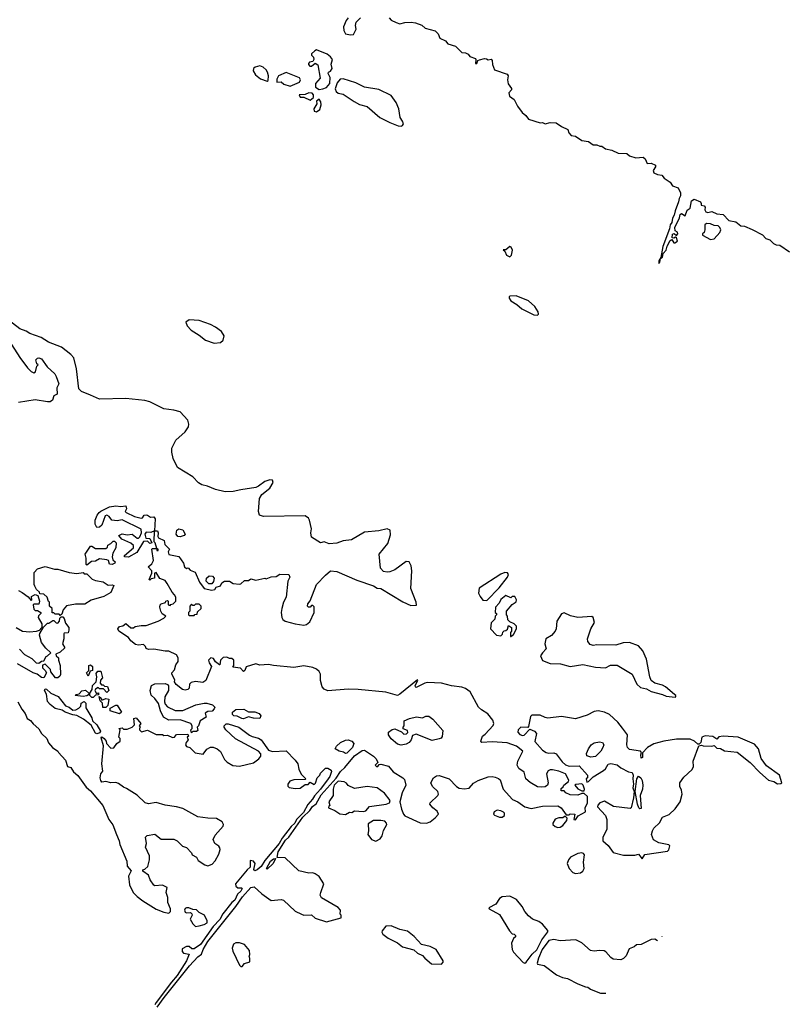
# Model space of a CAD drawing. Extents: x 2029662 to 2246637, y 225654 to 401419.
# Tile 308 of 349: x 2233213 to 2239278, y 250780 to 258581. Entities that reach past the tile are written whole.
import ezdxf

# ---------------------------------------------------------------- set-up
doc = ezdxf.new("R2010")
doc.units = 0

msp = doc.modelspace()

# ---------------------------------------------------------------- linework, layer by layer
at = {"layer": '0CON20XD'}
for points in [[(2235815.6, 258594.4), (2235800, 258575), (2235778.8, 258525), (2235780, 258495), (2235795, 258470), (2235835, 258460.8), (2235857.5, 258462.5), (2235877.5, 258505), (2235872.5, 258535), (2235878.5, 258561.5), (2235913.6, 258595)], [(2236140, 258595), (2236155, 258577.5), (2236195, 258557.5), (2236225, 258547.5), (2236265, 258558.8), (2236315, 258560.8), (2236350, 258555), (2236398.3, 258538.3), (2236425, 258512.5), (2236505, 258492.5), (2236528.3, 258468.3), (2236542.5, 258435), (2236585, 258412.5), (2236605, 258390), (2236665, 258370), (2236715, 258320), (2236745, 258317.5), (2236765, 258307.5), (2236779.3, 258289.3), (2236823, 258273), (2236827.5, 258265), (2236825, 258232.5), (2236835, 258232.5), (2236843.3, 258256.7), (2236855, 258262.5), (2236895, 258272.5), (2236911.7, 258271.7), (2236925, 258262.5), (2236947, 258267), (2236957, 258257), (2236957.5, 258225), (2236975, 258182.5), (2237075, 258150), (2237082.5, 258135), (2237077.5, 258105), (2237083, 258073), (2237110, 258035), (2237110, 258025), (2237088.3, 258001.7), (2237092.5, 257975), (2237129.3, 257949.3), (2237156.7, 257895), (2237194.4, 257844.4), (2237222.7, 257822.7), (2237245, 257792), (2237335, 257763.3), (2237355, 257767.5), (2237375, 257756.7), (2237415, 257766.2), (2237463.3, 257763.3), (2237505, 257733.3), (2237555, 257710), (2237562.5, 257685), (2237582.7, 257662.7), (2237615, 257657.5), (2237665, 257623.3), (2237720, 257615), (2237755, 257590), (2237785, 257590), (2237808.3, 257578.3), (2237825, 257577.5), (2237855, 257557.5), (2237905, 257547.5), (2237955, 257523.3), (2238021.7, 257521.7), (2238045, 257502.5), (2238095, 257487.5), (2238151.7, 257491.7), (2238168.8, 257478.8), (2238182.5, 257442.5), (2238215, 257444.5), (2238248.6, 257428.6), (2238250, 257415), (2238231.2, 257385), (2238237, 257367), (2238265, 257353.3), (2238299.3, 257349.3), (2238317.5, 257325), (2238365, 257292.5), (2238385, 257263.3), (2238428.3, 257248.3), (2238447.9, 257207.9), (2238447.5, 257185), (2238436, 257165), (2238432.7, 257137.3), (2238404.4, 257065.6), (2238398.3, 257031.7), (2238385, 257007.5), (2238379.2, 256975), (2238365.8, 256955), (2238360.8, 256925), (2238306.7, 256785), (2238292.5, 256697.5), (2238275, 256670), (2238275, 256650), (2238285, 256660), (2238290, 256690), (2238305, 256700), (2238311.2, 256728.8), (2238333.3, 256755), (2238342.3, 256787.7), (2238365, 256832.5), (2238378.3, 256838.3), (2238394, 256814), (2238401.7, 256811.7), (2238423.3, 256825), (2238415, 256852.5), (2238407.5, 256857.5), (2238395, 256850), (2238382.5, 256852.5), (2238385, 256882.5), (2238397, 256887), (2238415, 256870), (2238427.5, 256885), (2238425, 256897.5), (2238406.7, 256906.7), (2238402.5, 256935), (2238440, 257010), (2238445, 257036.7), (2238456.1, 257046.1), (2238485, 257027.5), (2238499.6, 257070.5), (2238523.6, 257086.4), (2238536.2, 257145), (2238555, 257158.8), (2238605, 257137.5), (2238612.5, 257125), (2238611.7, 257111.7), (2238636.4, 257106.4), (2238643.3, 257095), (2238640.8, 257075), (2238647.5, 257057.5), (2238664.1, 257054.1), (2238695, 257060), (2238735, 257042.5), (2238785, 257036.2), (2238830, 256990), (2238885, 256978.6), (2238925, 256948.8), (2238955, 256946), (2239015, 256918.8), (2239097.5, 256875), (2239125, 256847.5), (2239156.1, 256836.1), (2239185, 256807.5), (2239205, 256797.5), (2239235, 256793.3)], [(2235585, 258026.7), (2235615, 258032), (2235645, 258043.5), (2235670.9, 258075), (2235671.7, 258121.7), (2235657.5, 258155), (2235660, 258165), (2235675, 258173.3), (2235688, 258195), (2235680.8, 258229.2), (2235690.6, 258265), (2235676.3, 258286.3), (2235648.5, 258308.5), (2235565, 258341.2), (2235550, 258335), (2235525, 258310), (2235525, 258300), (2235540, 258285), (2235543.3, 258265), (2235535, 258250), (2235510, 258245), (2235500, 258235), (2235500, 258225), (2235513, 258213), (2235525, 258212.5), (2235555, 258237.5), (2235575, 258222.5), (2235593, 258117), (2235557.5, 258075), (2235557.5, 258045), (2235585, 258026.7)], [(2235175, 258092.5), (2235181.7, 258098.3), (2235183.3, 258135), (2235175.9, 258165.9), (2235165, 258182.5), (2235142.5, 258205), (2235115, 258216.2), (2235077.5, 258205), (2235066.7, 258193.3), (2235062.5, 258175), (2235080, 258145), (2235121.7, 258111.7), (2235175, 258092.5)], [(2235355, 258053.3), (2235430, 258085), (2235436.7, 258105), (2235429.3, 258119.3), (2235325, 258162.5), (2235263.6, 258136.4), (2235250.7, 258109.3), (2235250, 258085), (2235285, 258087.5), (2235305, 258071.2), (2235355, 258053.3)], [(2236235, 257737.5), (2236245, 257742.5), (2236252.5, 257755), (2236246.1, 257776.1), (2236226.1, 257806.1), (2236216.7, 257875), (2236196.7, 257925), (2236155, 257980), (2236057.3, 258027.3), (2235945, 258046.2), (2235875, 258081.2), (2235775, 258111.2), (2235751.2, 258108.8), (2235728.3, 258081.7), (2235712.9, 258032.9), (2235721.2, 258011.2), (2235735, 258000), (2235775, 257990), (2235861.7, 257931.7), (2235905, 257910), (2235965, 257893.3), (2236066.4, 257806.4), (2236145, 257766.7), (2236210.7, 257740.7), (2236235, 257737.5)], [(2235515, 257942.5), (2235541.2, 257965), (2235542, 257985), (2235529.5, 257999.5), (2235505, 258001.5), (2235475, 257989.2), (2235427.5, 257985), (2235435, 257967.5), (2235465, 257967.5), (2235515, 257942.5)], [(2235565, 257852), (2235590.7, 257869.3), (2235601.1, 257905), (2235599.4, 257929.4), (2235585, 257950), (2235563.8, 257936.2), (2235568, 257915), (2235543.3, 257875), (2235546.2, 257856.2), (2235565, 257852)], [(2238685, 256838), (2238715, 256843.8), (2238760, 256895), (2238766.2, 256915), (2238760, 256935), (2238745, 256946.7), (2238715, 256949.2), (2238685, 256964), (2238652.5, 256965), (2238641.2, 256955), (2238640.8, 256915), (2238634.1, 256895.9), (2238622.5, 256885), (2238623.3, 256873.3), (2238685, 256838)], [(2237095, 256701.2), (2237110, 256715), (2237118, 256755), (2237107.7, 256777.7), (2237095, 256782.5), (2237065, 256757.5), (2237042.5, 256757.5), (2237057.5, 256747.5), (2237068.8, 256715), (2237095, 256701.2)], [(2239235, 256793.3), (2239311.2, 256741.2)], [(2237315, 256240), (2237321.7, 256248.3), (2237320, 256265), (2237295, 256307.5), (2237245, 256353.3), (2237145, 256392.5), (2237095, 256390), (2237090, 256385), (2237090, 256375), (2237105, 256352.5), (2237152.5, 256325), (2237190.8, 256290.8), (2237285, 256243.3), (2237315, 256240)], [(2234215, 253600), (2234211.2, 253615), (2234195, 253630), (2234153.8, 253623.8), (2234131.7, 253631.7), (2234095, 253660), (2234076.4, 253686.4), (2234000, 253735), (2233990, 253755), (2234005, 253772.5), (2234031.7, 253778.3), (2234055, 253797.5), (2234093, 253763), (2234115, 253762.5), (2234128.3, 253771.7), (2234175, 253780), (2234215, 253780), (2234310, 253815), (2234355, 253840), (2234370, 253855), (2234343.3, 253873.3), (2234332.5, 253895), (2234323.8, 253925), (2234326.7, 253945), (2234335, 253953.3), (2234367.5, 253962.5), (2234370, 253975), (2234385, 253980), (2234390, 253975), (2234390, 253945), (2234405, 253940), (2234411.7, 253948.3), (2234428.3, 253951.7), (2234450, 253975), (2234450, 254005), (2234440, 254025), (2234420, 254045), (2234381.2, 254115), (2234365, 254136.7), (2234323.6, 254153.6), (2234295, 254200), (2234280, 254195), (2234280, 254155), (2234255, 254150), (2234245, 254140), (2234240, 254145), (2234260, 254195), (2234260, 254215), (2234230, 254245), (2234259.3, 254270.7), (2234273, 254297), (2234260, 254385), (2234265, 254390), (2234300, 254390), (2234300, 254375), (2234310, 254375), (2234310, 254385), (2234300, 254390), (2234286.7, 254435), (2234277.5, 254445), (2234280, 254530), (2234305, 254530), (2234310, 254515), (2234307.5, 254485), (2234313.3, 254475), (2234357.5, 254455), (2234361.9, 254421.9), (2234400, 254385), (2234388.8, 254365), (2234394.1, 254344.1), (2234475, 254327.5), (2234510, 254275), (2234520, 254245), (2234535, 254232.5), (2234548.3, 254238.3), (2234565, 254220), (2234603, 254203), (2234637.5, 254125), (2234674.3, 254074.3), (2234735, 254061.2), (2234760, 254065), (2234770, 254085), (2234803.6, 254096.4), (2234815, 254120), (2234835, 254132.5), (2234875, 254132.5), (2234905, 254113.3), (2234955, 254107.5), (2234965, 254110), (2234995, 254137.5), (2235025, 254137.5), (2235045, 254150), (2235085, 254140), (2235155, 254156.7), (2235165, 254150), (2235205, 254167.5), (2235245, 254170), (2235275, 254186.7), (2235345, 254186.2), (2235353.3, 254165), (2235337, 254133), (2235323.8, 254005), (2235302, 253965), (2235289.2, 253915), (2235283.8, 253885), (2235288.8, 253845), (2235298.3, 253828.3), (2235315.9, 253815.9), (2235395, 253794), (2235465, 253784), (2235485, 253788.8), (2235510.6, 253809.4), (2235546.2, 253885), (2235545, 253930), (2235535, 253940), (2235525, 253940), (2235515, 253927.5), (2235500, 253925), (2235492, 253935), (2235495, 253952.5), (2235513.6, 253976.4), (2235565.8, 254105), (2235635, 254179.2), (2235675.7, 254214.3), (2235725, 254208.9), (2235885, 254138.8), (2236015, 254095.7), (2236045, 254077.5), (2236075, 254072.9), (2236249.6, 253969.5), (2236310.4, 253940.5), (2236356.7, 253943.3), (2236353.8, 253965), (2236310.5, 254075), (2236320.9, 254215), (2236313.1, 254255), (2236298, 254285), (2236275, 254288.6), (2236185, 254220.8), (2236145, 254205.6), (2236123.4, 254203.4), (2236095, 254210), (2236071.9, 254235), (2236060, 254345), (2236129.4, 254430.6), (2236151.9, 254498.1), (2236148.8, 254535), (2236125, 254547.1), (2236058, 254532), (2235945, 254519.5), (2235840.9, 254459.1), (2235775, 254452.9), (2235725, 254432.5), (2235665, 254426.7), (2235625, 254443.3), (2235595, 254436.7), (2235525, 254480), (2235518.8, 254515), (2235525.9, 254545.9), (2235509.2, 254615), (2235501.2, 254631.2), (2235475, 254648.8), (2235145.4, 254645.4), (2235113.8, 254655), (2235104.5, 254685), (2235113.8, 254786.2), (2235132.3, 254817.7), (2235195, 254869.4), (2235222, 254915), (2235215, 254933.3), (2235195, 254935.7), (2235155, 254921.1), (2235106.1, 254883.9), (2235084.6, 254875.4), (2234965, 254856.9), (2234905, 254842.1), (2234841.2, 254841.2), (2234765, 254858.2), (2234700, 254885), (2234656, 254896), (2234630.9, 254910.9), (2234585, 254959.2), (2234463.8, 255033.8), (2234429.5, 255105), (2234418.6, 255155), (2234419.2, 255185), (2234451.3, 255248.7), (2234525, 255316), (2234549.4, 255355), (2234554.2, 255375), (2234545, 255406.7), (2234485, 255473.8), (2234435, 255487.1), (2234355, 255497.1), (2234243.3, 255553.3), (2234205, 255564.4), (2234055, 255580), (2233845, 255574), (2233775, 255606.2), (2233703.9, 255633.9), (2233682.5, 255655), (2233664, 255815), (2233642.5, 255902.5), (2233619.1, 255929.1), (2233545, 255986), (2233442.5, 256025), (2233382.7, 256062.7), (2233292.5, 256095), (2233264.2, 256114.2), (2233215, 256131.2), (2233122.3, 256202.3)], [(2234755, 256016.7), (2234805, 256023.3), (2234825, 256042.5), (2234833.8, 256075), (2234810.9, 256110.9), (2234765, 256144), (2234725, 256166), (2234635, 256198.8), (2234555, 256202.5), (2234530, 256185), (2234540, 256155), (2234570.7, 256120.7), (2234635, 256082.5), (2234685, 256042.5), (2234755, 256016.7)], [(2233125.6, 256045.6), (2233214.2, 255904.2), (2233275, 255822.5), (2233305, 255792.5), (2233325, 255782.5), (2233338.3, 255791.7), (2233350, 255835), (2233360, 255845), (2233350, 255855), (2233342.5, 255885), (2233355, 255900), (2233365, 255902.5), (2233385, 255892.5), (2233430.4, 255830.5), (2233492.5, 255775), (2233502.5, 255755), (2233522.5, 255695), (2233507.5, 255665), (2233510, 255615), (2233485, 255600), (2233473.6, 255566.4), (2233455.9, 255554.1), (2233435, 255552.5), (2233335, 255570), (2233205, 255547.9)], [(2234075, 254321.1), (2234044.2, 254324.2), (2234044.4, 254335), (2234114, 254395), (2234113.8, 254415), (2234094.2, 254434.2), (2234023.3, 254465), (2234000, 254495), (2234025, 254506.2), (2234065, 254500.6), (2234105, 254503.8), (2234145, 254473.8), (2234155, 254473.3), (2234165, 254482.5), (2234177.5, 254515), (2234176, 254545), (2234025, 254618.6), (2233985, 254610), (2233944.2, 254614.2), (2233923.3, 254645), (2233905, 254655.8), (2233890.8, 254649.2), (2233863.8, 254575), (2233845, 254560), (2233825, 254557.5), (2233810, 254585), (2233810, 254615), (2233827.5, 254655), (2233843.3, 254675), (2233855, 254686.2), (2233925, 254720), (2233975, 254730), (2234015, 254722.5), (2234055, 254730), (2234060, 254705), (2234050, 254685), (2234056.2, 254675), (2234123.3, 254645), (2234175, 254630.8), (2234187.5, 254635), (2234200, 254655), (2234215, 254657.5), (2234226.2, 254656.2), (2234248.3, 254638.3), (2234275, 254642.5), (2234286.2, 254625), (2234280, 254530), (2234253, 254517), (2234215, 254521.2), (2234204, 254505), (2234211.7, 254471.7), (2234245, 254470), (2234260, 254435), (2234245, 254430), (2234225, 254450), (2234195, 254446.7), (2234141.2, 254358.8), (2234075, 254321.1)], [(2234485, 254484), (2234466.4, 254486.4), (2234452.5, 254505), (2234457.5, 254535), (2234475, 254547.5), (2234505, 254540), (2234523.3, 254505), (2234517.5, 254495), (2234485, 254484)], [(2233745, 254260), (2233740, 254265), (2233740, 254315), (2233732.5, 254345), (2233775, 254410), (2233785, 254410), (2233815, 254390), (2233895, 254390), (2233908.3, 254401.7), (2233911.7, 254418.3), (2233935, 254430), (2233955, 254450), (2233965, 254450), (2233977.5, 254435), (2233976.2, 254395), (2233950, 254355), (2233945.7, 254325), (2233951.7, 254301.7), (2233970, 254285), (2233965.9, 254274.1), (2233945, 254263.8), (2233925, 254267.5), (2233916.7, 254295), (2233905, 254302), (2233845, 254308), (2233815, 254290), (2233783, 254287), (2233745, 254260)], [(2233535, 253860), (2233525, 253870), (2233495, 253870), (2233485, 253880), (2233471.7, 253881.7), (2233470, 253915), (2233450, 253935), (2233450, 253965), (2233441.7, 253971.7), (2233430, 254005), (2233405, 254030), (2233371.7, 254031.7), (2233370, 254045), (2233347, 254067), (2233333, 254093), (2233327, 254107), (2233328.3, 254201.7), (2233355, 254230), (2233415, 254247.5), (2233488.3, 254228.3), (2233515, 254227.5), (2233605, 254200), (2233665, 254192.5), (2233715, 254200), (2233725, 254190), (2233745, 254190), (2233788.3, 254148.3), (2233815, 254137.5), (2233875, 254127.5), (2233915, 254100), (2233945, 254103.3), (2233958.8, 254098.8), (2233935, 254042.5), (2233880, 254010), (2233778.3, 253981.7), (2233729.3, 253950.7), (2233655, 253951.2), (2233585, 253937.5), (2233557.5, 253905), (2233548.3, 253871.7), (2233535, 253860)], [(2234711.2, 254111.2), (2234691.1, 254131.1), (2234692.5, 254155), (2234715, 254175.3), (2234741.3, 254171.3), (2234753.1, 254155), (2234749.7, 254130.3), (2234735, 254111.4), (2234711.2, 254111.2)], [(2236915, 253980), (2237011.5, 254078.5), (2237077, 254163.1), (2237084.5, 254185), (2237077.6, 254197.6), (2237055, 254200), (2237025, 254188.5), (2236853.2, 254076.8), (2236848.3, 254038.3), (2236859.6, 254009.5), (2236881.7, 253981.7), (2236915, 253980)], [(2233205, 254057.5), (2233233, 254043), (2233279.3, 254009.3), (2233305, 253980), (2233310, 253985), (2233308.3, 254011.7), (2233325, 254022.5), (2233335, 254027.5), (2233358.3, 254018.3), (2233370, 253975), (2233365, 253950), (2233325, 253950), (2233320, 253945), (2233325, 253910), (2233335, 253900), (2233355, 253900), (2233380, 253885), (2233380, 253875), (2233361.7, 253858.3), (2233360, 253845), (2233390, 253795), (2233390, 253765), (2233368.3, 253741.7), (2233345, 253732.5), (2233295, 253727.5), (2233235, 253732.5), (2233185, 253762.5)], [(2237105, 253692.5), (2237125, 253710), (2237147.5, 253755), (2237150, 253775), (2237130, 253795), (2237095, 253810), (2237080, 253825), (2237077.5, 253855), (2237070, 253865), (2237070, 253895), (2237113.6, 253946.4), (2237145, 253967.5), (2237150, 253985), (2237135, 254010), (2237115, 254010), (2237105, 254000), (2237065, 254017.5), (2237024.1, 253985.9), (2237012.5, 253957.5), (2236982.5, 253925), (2236980, 253885), (2236990, 253875), (2236990, 253865), (2236980, 253855), (2236978.3, 253831.7), (2236948.3, 253801.7), (2236942.5, 253755), (2236990, 253705), (2237025, 253700), (2237038.3, 253711.7), (2237041.7, 253728.3), (2237051.7, 253738.3), (2237065, 253740), (2237078.3, 253751.7), (2237085, 253780), (2237110, 253765), (2237110, 253735), (2237100, 253725), (2237100, 253695), (2237105, 253692.5)], [(2234595, 253860), (2234601.7, 253868.3), (2234618.3, 253871.7), (2234621.7, 253888.3), (2234650, 253915), (2234650, 253935), (2234635, 253950), (2234605, 253950), (2234595, 253940), (2234585, 253940), (2234575, 253950), (2234560, 253935), (2234560, 253895), (2234550, 253885), (2234550, 253865), (2234555, 253860), (2234595, 253860)], [(2238405, 253213.8), (2238410, 253215), (2238410, 253225), (2238401.2, 253235), (2238328, 253295), (2238305, 253308.1), (2238243.3, 253325), (2238216, 253345), (2238204.3, 253375), (2238179.5, 253515), (2238150.4, 253580.4), (2238115, 253620), (2238045, 253645.8), (2237994.2, 253644.2), (2237935, 253624.4), (2237785, 253626.7), (2237755, 253621.4), (2237731.3, 253631.3), (2237713.7, 253653.7), (2237711.9, 253675), (2237738.1, 253755), (2237765.9, 253805.9), (2237756, 253845), (2237745, 253852), (2237635, 253843.3), (2237577.7, 253857.7), (2237525, 253880), (2237505, 253874.4), (2237468.1, 253815), (2237463.8, 253755), (2237456.2, 253735), (2237425, 253702.5), (2237380, 253675), (2237373.9, 253636.1), (2237383.3, 253595), (2237353.8, 253565), (2237339.6, 253539.5), (2237353.4, 253503.4), (2237415, 253479.4), (2237497.1, 253477.1), (2237575, 253457.1), (2237675, 253471.4), (2237775, 253452), (2237855, 253446.7), (2237893.9, 253466.1), (2237945, 253466), (2238063.8, 253395), (2238101.2, 253315), (2238130, 253290), (2238179.2, 253279.2), (2238215, 253258.9), (2238305, 253234.4), (2238335, 253220.6), (2238405, 253213.8)], [(2233212.3, 253592.3), (2233250.6, 253550.6), (2233310.7, 253520.7), (2233345, 253486.2), (2233365, 253482.5), (2233385, 253497.5), (2233405, 253500), (2233423.6, 253536.4), (2233435, 253540), (2233460, 253565), (2233420.7, 253600.7), (2233387.5, 253645), (2233370, 253705), (2233373, 253717), (2233401.7, 253768.3), (2233435, 253800), (2233445, 253800), (2233475, 253820), (2233485, 253820), (2233501.7, 253801.7), (2233515, 253800), (2233530, 253815), (2233531.7, 253838.3), (2233541.7, 253848.3), (2233555, 253850), (2233567, 253837), (2233575, 253800), (2233602.5, 253765), (2233602.5, 253745), (2233598.3, 253721.7), (2233565, 253720), (2233562.5, 253715), (2233562.5, 253675), (2233552.5, 253635), (2233570, 253605), (2233535, 253570), (2233500, 253555), (2233501.7, 253541.7), (2233520, 253525), (2233520, 253505), (2233533.6, 253463.6), (2233536.1, 253393.9), (2233530.4, 253379.5), (2233515, 253366.2), (2233496.1, 253366.1), (2233460, 253415), (2233457, 253433), (2233415, 253473.3), (2233393.6, 253466.4), (2233393.3, 253445), (2233415.7, 253425.7), (2233426.2, 253405), (2233405, 253367.5), (2233385, 253370), (2233351.2, 253395), (2233321.2, 253405), (2233197, 253477)], [(2234301.8, 250758.2), (2234356.9, 250833.1), (2234559.2, 251085), (2234625, 251156.7), (2234653, 251177), (2234666.2, 251215), (2234703.7, 251276.3), (2234925.3, 251554.7), (2234979.1, 251630.9), (2235045, 251706), (2235070.7, 251710.7), (2235132.5, 251655), (2235205, 251603.3), (2235285, 251608.8), (2235302.5, 251605), (2235395, 251518.6), (2235445, 251492.9), (2235465, 251487.1), (2235525, 251488.9), (2235552.8, 251462.8), (2235645, 251434.2), (2235760, 251465), (2235760, 251485), (2235752.5, 251495), (2235753.3, 251525), (2235736.6, 251546.6), (2235605, 251622.5), (2235594.3, 251645), (2235597.5, 251665), (2235622.5, 251735), (2235585, 251791.2), (2235555, 251813.8), (2235535, 251820), (2235505, 251817.5), (2235425, 251838), (2235315, 251940), (2235253, 251943), (2235261.3, 251988.7), (2235320, 252080), (2235345.6, 252105), (2235457.4, 252262.6), (2235511.2, 252315), (2235533, 252347), (2235561.7, 252368.3), (2235600.7, 252439.3), (2235719.1, 252570.9), (2235754.6, 252625.3), (2235788.6, 252655), (2235865, 252748.6), (2235925, 252790), (2235945, 252793.3), (2236016.7, 252745), (2236036.7, 252725), (2236050, 252695), (2236030, 252675), (2236040, 252665), (2236050, 252665), (2236061.7, 252678.3), (2236075, 252682.5), (2236135, 252666.2), (2236172.7, 252622.7), (2236247.5, 252575), (2236260.7, 252560.7), (2236271.2, 252515), (2236244, 252455), (2236223.8, 252385), (2236237.5, 252325), (2236252.5, 252285), (2236263.9, 252273.9), (2236385, 252216.2), (2236435, 252216), (2236465, 252226), (2236504.2, 252255.8), (2236530, 252285), (2236520, 252310), (2236486.7, 252335), (2236462.5, 252365), (2236463.6, 252376.4), (2236526, 252434), (2236530, 252445), (2236526.7, 252465), (2236482.5, 252505), (2236471.2, 252535), (2236490, 252575), (2236515, 252590), (2236535, 252591.2), (2236615, 252566.7), (2236672.5, 252505), (2236695, 252493.3), (2236735, 252486), (2236775, 252493.3), (2236808.3, 252531.7), (2236845, 252552.5), (2236925, 252580.8), (2236955, 252584), (2236978.8, 252578.8), (2237005, 252570), (2237018.3, 252558.3), (2237042.5, 252485), (2237118.3, 252401.7), (2237160, 252385), (2237215, 252343.8), (2237265, 252330), (2237355, 252350), (2237475, 252352.5), (2237502.5, 252335), (2237541.7, 252281.7), (2237565, 252280), (2237575, 252287.5), (2237610, 252285), (2237602.5, 252245), (2237615, 252242.5), (2237637, 252273), (2237696.2, 252305), (2237693.8, 252335), (2237710, 252375), (2237710, 252425), (2237685, 252450), (2237665, 252450), (2237635, 252437.5), (2237575, 252440), (2237540, 252455), (2237525, 252470), (2237501.7, 252471.7), (2237501.7, 252488.3), (2237518.3, 252501.7), (2237523.6, 252516.4), (2237560, 252545), (2237562.5, 252555), (2237537.5, 252605), (2237485, 252626.2), (2237433.6, 252636.4), (2237415, 252636.7), (2237400.4, 252629.5), (2237386.7, 252605), (2237400, 252535), (2237393, 252517), (2237375, 252502.5), (2237345, 252498.8), (2237315, 252503.8), (2237255.9, 252535.9), (2237222.5, 252565), (2237208.3, 252618.3), (2237168.3, 252648.3), (2237153.9, 252673.9), (2237158.8, 252705), (2237200, 252785), (2237147.5, 252825), (2237075, 252851.4), (2236955, 252860), (2236874.2, 252854.2), (2236866.7, 252865), (2236880, 252905), (2236900.4, 252919.5), (2236962.7, 252987.3), (2236968, 253005), (2236960.3, 253030.3), (2236921.7, 253081.7), (2236871.7, 253111.7), (2236847.1, 253135), (2236781.4, 253255), (2236745, 253281.9), (2236715, 253293.1), (2236635, 253302.2), (2236555, 253323.5), (2236445, 253328.1), (2236423.3, 253325), (2236355, 253290), (2236347.5, 253295), (2236346.7, 253305), (2236367.5, 253345), (2236365, 253350), (2236225, 253235.7), (2236205, 253226.9), (2236115, 253253.8), (2235895, 253274.3), (2235815.9, 253275.9), (2235655, 253263.5), (2235625, 253275.6), (2235608.1, 253295), (2235596.9, 253345), (2235596, 253395), (2235585.6, 253415.6), (2235565, 253434.2), (2235535, 253447.1), (2235465, 253461.9), (2235385, 253447.5), (2235225, 253463.3), (2235185, 253473.1), (2235115, 253466.9), (2235085, 253477.1), (2235006.2, 253453.8), (2234996.1, 253423.9), (2234985, 253417.5), (2234961.7, 253441.7), (2234901.7, 253451.7), (2234910, 253465), (2234910, 253505), (2234895, 253520), (2234875, 253520), (2234855, 253530), (2234825, 253527.5), (2234803, 253507), (2234800, 253470), (2234795, 253470), (2234763.6, 253493.6), (2234748.3, 253518.3), (2234726.4, 253523.6), (2234708.8, 253505), (2234714.1, 253484.1), (2234732.5, 253455), (2234687.5, 253345), (2234665, 253330), (2234605, 253337.1), (2234570.9, 253329.1), (2234557.5, 253315), (2234556.2, 253283.8), (2234546.1, 253273.9), (2234525, 253267.5), (2234503, 253273), (2234453.3, 253313.3), (2234440, 253335), (2234441.7, 253351.7), (2234417.5, 253395), (2234417.5, 253405), (2234440, 253430), (2234450.6, 253469.4), (2234468.8, 253495), (2234468, 253525), (2234455, 253547.5), (2234395, 253577.5), (2234365, 253576.7), (2234275, 253593.8), (2234235, 253591.2), (2234215, 253600)], [(2233755, 253380), (2233742.5, 253405), (2233760, 253425), (2233760, 253465), (2233775, 253470), (2233790, 253455), (2233790, 253425), (2233771.7, 253418.3), (2233755, 253380)], [(2233795, 253210), (2233785, 253210), (2233770, 253225), (2233770, 253245), (2233787, 253273), (2233790, 253305), (2233820, 253335), (2233823.3, 253375), (2233818.3, 253401.7), (2233831.7, 253418.3), (2233855, 253420), (2233870, 253365), (2233853, 253347), (2233850, 253325), (2233861.7, 253311.7), (2233875, 253310), (2233885, 253300), (2233908.3, 253298.3), (2233920, 253265), (2233905, 253250), (2233878.3, 253278.3), (2233845, 253280), (2233835, 253290), (2233813.6, 253276.4), (2233807.5, 253265), (2233821.7, 253241.7), (2233838.3, 253248.3), (2233837.5, 253232.5), (2233815, 253230), (2233795, 253210)], [(2234575, 252930), (2234570, 252955), (2234580, 252965), (2234580, 252985), (2234570, 253005), (2234483.6, 253033.6), (2234395, 253030), (2234353.3, 253055), (2234330, 253105), (2234313.6, 253163.6), (2234285, 253202.5), (2234255, 253230), (2234246.2, 253265), (2234256.7, 253305), (2234285, 253318), (2234365, 253322.5), (2234383, 253313), (2234391.7, 253301.7), (2234392.5, 253265), (2234363.6, 253216.4), (2234360, 253175), (2234366.4, 253156.4), (2234385, 253136.7), (2234445, 253106.7), (2234505, 253106.2), (2234608.3, 253151.7), (2234675, 253166.2), (2234696.1, 253166.1), (2234741.7, 253151.7), (2234760, 253135), (2234755, 253120), (2234737, 253103), (2234705, 253100), (2234683.3, 253086.7), (2234690, 253055), (2234642.5, 253025), (2234630, 252985), (2234620, 252975), (2234625, 252950), (2234615, 252940), (2234585, 252940), (2234575, 252930)], [(2233825, 252922.5), (2233815, 252927.5), (2233780, 252990), (2233718.3, 253038.3), (2233665, 253067.5), (2233635, 253072), (2233573.2, 253093.2), (2233549.2, 253109.2), (2233495, 253124), (2233453.8, 253155), (2233435, 253180), (2233427, 253237), (2233410, 253265), (2233415, 253280), (2233426.4, 253276.4), (2233460, 253245), (2233519.3, 253219.3), (2233577.5, 253145), (2233605, 253133.3), (2233635, 253110), (2233657, 253113), (2233683, 253127), (2233697, 253143), (2233700, 253165), (2233725, 253180), (2233737.5, 253165), (2233738.3, 253128.3), (2233785, 253050), (2233790, 253025), (2233823.3, 252995), (2233852.5, 252945), (2233848.3, 252931.7), (2233825, 252922.5)], [(2233715, 253217.5), (2233652.5, 253225), (2233660, 253235), (2233685, 253240), (2233705, 253262.5), (2233735, 253267.5), (2233760, 253245), (2233758.3, 253231.7), (2233745, 253222.5), (2233715, 253217.5)], [(2233197.5, 253175), (2233229.3, 253119.3), (2233257.5, 253085), (2233272.5, 253045), (2233299.3, 253029.3), (2233320.7, 253000.7), (2233365, 252962.5), (2233386.1, 252926.1), (2233427.5, 252885), (2233441.7, 252851.7), (2233473.6, 252813.6), (2233516.4, 252786.4), (2233520, 252775), (2233577.5, 252715), (2233592.5, 252665), (2233617.5, 252655), (2233640.7, 252620.7), (2233675, 252592.5), (2233740.7, 252500.7), (2233775, 252470), (2233872.5, 252355), (2233920, 252245), (2233951.7, 252201.7), (2233980, 252125), (2234001.2, 252075), (2234006.2, 252045), (2234062, 251915), (2234066, 251875), (2234097, 251837), (2234076.2, 251795), (2234084.5, 251725), (2234112.5, 251665), (2234142.9, 251632.9), (2234189.6, 251599.5), (2234295, 251533.3), (2234355, 251510), (2234395, 251502.5), (2234407.5, 251515), (2234407.5, 251535), (2234387, 251587), (2234386.4, 251626.4), (2234372.5, 251665), (2234381.2, 251705), (2234345, 251724), (2234285, 251717.5), (2234275, 251722.5), (2234246.7, 251766.7), (2234235, 251802.5), (2234190, 251835), (2234190, 251845), (2234205, 251850), (2234228.3, 251871.7), (2234242.5, 251925), (2234242.5, 251955), (2234210, 252025), (2234217.5, 252055), (2234210, 252105), (2234223.6, 252116.4), (2234283, 252127), (2234335, 252087.5), (2234435, 252087.5), (2234460, 252075), (2234503, 252033), (2234535, 252022.5), (2234575, 251980), (2234580, 251965), (2234613.3, 251945), (2234628.3, 251918.3), (2234680, 251885)], [(2233895, 253130), (2233871.7, 253131.7), (2233870, 253165), (2233850, 253185), (2233841.7, 253218.3), (2233860, 253205), (2233865, 253190), (2233895, 253202.5), (2233918.3, 253198.3), (2233911.7, 253148.3), (2233895, 253130)], [(2234005, 253080), (2233930, 253105), (2233930, 253125), (2233975, 253150), (2233985, 253150), (2234020, 253095), (2234005, 253080)], [(2234985, 253042.5), (2234973.6, 253043.6), (2234935, 253062.5), (2234910, 253065), (2234900, 253075), (2234900, 253095), (2234925, 253116.7), (2234988.3, 253118.3), (2235025, 253096.7), (2235075, 253096.7), (2235110, 253085), (2235122.5, 253065), (2235115, 253043.3), (2235065, 253046.7), (2235025, 253057.5), (2234985, 253042.5)], [(2238145, 251932.5), (2238165, 251967.5), (2238345, 251993.3), (2238355.8, 252004.2), (2238362.5, 252035), (2238355, 252042.5), (2238275, 252058), (2238235, 252082), (2238219.2, 252125), (2238225.6, 252155), (2238235.8, 252175), (2238281.7, 252218.3), (2238305, 252262), (2238357.8, 252282.2), (2238405, 252327.5), (2238445.5, 252385), (2238461.4, 252445), (2238455.7, 252475.7), (2238441.2, 252505), (2238443.8, 252535), (2238475, 252580), (2238540.7, 252639.3), (2238550, 252665), (2238548.8, 252705), (2238591.7, 252828.3), (2238615, 252832.5), (2238627, 252827), (2238695, 252823.8), (2238715, 252830), (2238735, 252810), (2238765, 252806.7), (2238795, 252789.2), (2238896.8, 252776.8), (2238998.8, 252695), (2239075.7, 252615.7), (2239145, 252556.2), (2239185.8, 252545.8), (2239215, 252526.7), (2239241.7, 252528.3), (2239250, 252535), (2239230.8, 252595), (2239128.3, 252668.3), (2239087, 252727), (2239064.6, 252804.6), (2239035, 252840), (2238905, 252897.5), (2238785, 252904), (2238752.3, 252897.7), (2238735, 252880), (2238705, 252901.2), (2238642.3, 252907.7), (2238617.5, 252895), (2238610, 252855), (2238595, 252840), (2238585, 252840), (2238557.5, 252865), (2238525, 252881.2), (2238415, 252881.1), (2238315, 252863.5), (2238237.8, 252842.2), (2238185.6, 252814.4), (2238147.5, 252772.5), (2238145.7, 252735), (2238135, 252730), (2238132.5, 252755), (2238140, 252775), (2238130, 252785), (2238045, 252798.8), (2238028.8, 252815), (2238023.8, 252835), (2238029.2, 252915), (2237987.2, 252967.2), (2237952.5, 253015), (2237885.8, 253075), (2237846.7, 253095), (2237795, 253104.4), (2237765, 253098.6), (2237708.7, 253071.3), (2237615, 253042.2), (2237505, 253061.1), (2237397.3, 253047.3), (2237375, 253050.8), (2237335, 253071.4), (2237270.7, 253069.3), (2237260.7, 253059.3), (2237245, 252980), (2237237.5, 252972.5), (2237184.2, 252975.8), (2237162.5, 252955), (2237160, 252935), (2237175, 252917.5), (2237195, 252910), (2237208.8, 252911.2), (2237255, 252960), (2237292.5, 252945), (2237306.7, 252925), (2237293, 252863), (2237355, 252792.5), (2237385, 252773.8), (2237405, 252768.8), (2237445, 252771.2), (2237462.5, 252765), (2237509.6, 252699.5), (2237536.1, 252676.1), (2237565, 252666.7), (2237645, 252670), (2237710, 252595), (2237710, 252575), (2237700, 252565), (2237705, 252540), (2237720, 252545), (2237757, 252583), (2237838.8, 252631.2), (2237853.3, 252645), (2237875, 252683.3), (2237895, 252688), (2237945, 252676.7), (2237975, 252653.3), (2238035, 252621.2), (2238065, 252617.5), (2238074, 252595), (2238070, 252565), (2238076.7, 252525), (2238070, 252495), (2238080, 252465), (2238076.7, 252415), (2238057.5, 252335), (2238048.8, 252331.2), (2237917.7, 252347.7), (2237845, 252390), (2237810, 252375), (2237791.7, 252358.3), (2237790, 252345), (2237853.3, 252275), (2237863.8, 252245), (2237863.8, 252165), (2237833.3, 252105), (2237833.3, 252075), (2237875, 252036.7), (2237913.2, 251983.2), (2237995, 251961.8), (2238085, 251960), (2238115, 251970), (2238145, 251932.5)], [(2234680, 251885), (2234705, 251875.8), (2234739.3, 251890.7), (2234762.7, 251917.3), (2234789.6, 251970.4), (2234800.8, 252005), (2234799.2, 252019.2), (2234791.7, 252031.7), (2234758.8, 252055), (2234746.7, 252085), (2234761.2, 252118.8), (2234825, 252190), (2234827.5, 252205), (2234817.5, 252225), (2234773, 252253), (2234705, 252253.8), (2234625, 252266.2), (2234505, 252330), (2234455, 252343.8), (2234365, 252356.2), (2234295, 252377.5), (2234235, 252366.7), (2234206.4, 252376.4), (2234145, 252436.7), (2234060, 252490), (2234035, 252498.8), (2233995, 252530), (2233975, 252535.8), (2233936.2, 252533.8), (2233895, 252546), (2233865, 252540), (2233855, 252552.5), (2233850.8, 252575), (2233856.7, 252605), (2233873, 252627), (2233864, 252685), (2233876.7, 252826.7), (2233858.3, 252891.7), (2233865, 252900), (2233882.5, 252885), (2233897.5, 252865), (2233900, 252845), (2233935, 252810), (2233958.3, 252811.7), (2233983.6, 252846.4), (2234010, 252865), (2234010, 252885), (2234000, 252895), (2234010, 252955), (2234000, 252965), (2234025, 252970), (2234035, 252960), (2234065, 252960), (2234105, 252976.7), (2234123.3, 252995), (2234116.4, 253043.6), (2234135, 253048.8), (2234172.5, 253005), (2234160, 252985), (2234170, 252975), (2234162.5, 252967.5), (2234162.5, 252955), (2234178.3, 252938.3), (2234225, 252952.5), (2234295, 252917.5), (2234345, 252916.7), (2234355, 252910), (2234385, 252913.3), (2234425, 252892.5), (2234440, 252895), (2234455, 252917.5), (2234545, 252920), (2234550, 252905), (2234540, 252895), (2234547.5, 252875), (2234532.5, 252855), (2234527.5, 252835), (2234535, 252822.5), (2234560, 252815), (2234603, 252773), (2234667.5, 252762.5), (2234695, 252800), (2234725, 252817.5), (2234745, 252816.7), (2234777.5, 252805), (2234805, 252782.5), (2234835, 252720), (2234857, 252697), (2234903, 252673), (2234955, 252667.5), (2235065, 252692.5), (2235107.5, 252725), (2235122.5, 252745), (2235122.5, 252765), (2235106.1, 252786.1), (2234921.7, 252881.7), (2234846.2, 252955), (2234833.3, 252975), (2234833, 252987), (2234848.3, 253001.7), (2234865, 253002.5), (2234950, 252975), (2235035, 252913.3), (2235055, 252901.2), (2235105, 252888), (2235125, 252873.8), (2235185, 252792.5), (2235215, 252783.3), (2235325, 252787.5), (2235396.2, 252715), (2235416.2, 252685), (2235423.6, 252643.6), (2235443, 252603), (2235480, 252565), (2235475, 252560), (2235385, 252557.5), (2235353, 252547), (2235337.5, 252525), (2235338.3, 252508.3), (2235348.3, 252498.3), (2235395, 252490), (2235435, 252492.5), (2235475, 252520), (2235498.3, 252521.7), (2235515, 252540), (2235545, 252520), (2235557, 252533), (2235570, 252575), (2235590, 252595), (2235595, 252610), (2235635, 252650), (2235655, 252650), (2235680, 252635), (2235682.5, 252625), (2235670, 252585), (2235656.9, 252565), (2235596.5, 252483.5), (2235548.3, 252431.7), (2235533.8, 252405), (2235495, 252363.3), (2235460.6, 252299.4), (2235406.2, 252245), (2235392, 252215), (2235365, 252188.8), (2235293.6, 252096.4), (2235267.5, 252052.5), (2235155, 251918.8), (2235127.3, 251872.7), (2235095, 251844), (2235075, 251837.5), (2235067.5, 251847.5), (2235077.5, 251895), (2235065, 251912.5), (2235040, 251920), (2235040, 251865), (2235015, 251845.8), (2234922.9, 251735), (2234926.8, 251716.8), (2234942.5, 251702.5), (2234971.7, 251701.7), (2234976.4, 251696.4), (2234966, 251675), (2234938, 251652), (2234916.4, 251603.6), (2234894.3, 251585), (2234823.6, 251496.4), (2234798, 251452), (2234747.1, 251395), (2234645.4, 251254.5), (2234595, 251220), (2234578.3, 251218.3), (2234557, 251237), (2234535, 251237.5), (2234501.7, 251218.3), (2234501.7, 251198.3), (2234510, 251185), (2234557, 251177), (2234535.8, 251125), (2234461.7, 251008.3), (2234415, 250955.7), (2234295, 250794), (2234283.4, 250776.6)], [(2236235, 252833.3), (2236205, 252840), (2236155, 252882), (2236134, 252915), (2236133.8, 252935), (2236165, 252957.5), (2236185, 252962.5), (2236238.3, 252938.3), (2236255, 252920), (2236277, 252923), (2236287.5, 252932.5), (2236285, 252950), (2236251.7, 252961.7), (2236250, 252975), (2236260, 252985), (2236260, 253025), (2236300, 253045), (2236356.1, 253056.1), (2236405, 253050), (2236431.7, 253061.7), (2236455, 253062.5), (2236485, 253040), (2236565, 252950), (2236558.8, 252901.2), (2236550.8, 252889.2), (2236537, 252883), (2236480.7, 252870.7), (2236355, 252920), (2236325, 252910), (2236313.3, 252875), (2236297.5, 252855), (2236275, 252841.2), (2236235, 252833.3)], [(2235795, 252766.7), (2235777.3, 252777.3), (2235744.2, 252784.2), (2235713.3, 252805), (2235723.3, 252825), (2235755.7, 252854.3), (2235795, 252872.5), (2235815, 252874), (2235844.1, 252864.1), (2235861.2, 252845), (2235849.4, 252815), (2235805, 252769.2), (2235795, 252766.7)], [(2237736.4, 252736.4), (2237707, 252747), (2237703.9, 252766.1), (2237718, 252805), (2237741.2, 252835), (2237765, 252850), (2237805, 252858.8), (2237830, 252855), (2237840, 252835), (2237833.8, 252815), (2237816.2, 252785), (2237775, 252743.8), (2237736.4, 252736.4)], [(2235795, 252282.5), (2235825, 252302.5), (2235845, 252300), (2235865, 252312.5), (2235935, 252306.7), (2235955, 252313.3), (2235985, 252346.2), (2236115.8, 252364.2), (2236143, 252377), (2236147.5, 252395), (2236102.7, 252452.7), (2236045, 252494.2), (2235965, 252506), (2235865, 252488.8), (2235815, 252513.3), (2235803, 252533), (2235783.6, 252543.6), (2235735, 252546.7), (2235704, 252516), (2235696.2, 252485), (2235696.7, 252435), (2235662.5, 252385), (2235670, 252355), (2235661.7, 252348.3), (2235660, 252335), (2235710, 252315), (2235748.3, 252288.3), (2235795, 252282.5)], [(2237685, 252470), (2237687.5, 252485), (2237677, 252517), (2237667.5, 252527.5), (2237618.3, 252521.7), (2237610, 252515), (2237635, 252487.5), (2237665, 252470), (2237685, 252470)], [(2238125, 252327.5), (2238117.5, 252335), (2238106.7, 252365), (2238090, 252465), (2238102, 252565), (2238115, 252587.5), (2238132.5, 252575), (2238143.3, 252553.3), (2238148.8, 252515), (2238146.2, 252485), (2238127.5, 252435), (2238135, 252330), (2238125, 252327.5)], [(2237035, 252262.5), (2237052.5, 252275), (2237052.5, 252295), (2237045, 252302.5), (2237025, 252312.5), (2236995, 252316.7), (2236972.5, 252305), (2236967.5, 252285), (2236975, 252277.5), (2237013, 252263), (2237035, 252262.5)], [(2236035, 252073.3), (2236069.3, 252090.7), (2236083.8, 252115), (2236094.2, 252155.8), (2236121.2, 252205), (2236120, 252215), (2236105, 252230), (2236073, 252237), (2236015, 252236.7), (2235975, 252210), (2235977.5, 252155), (2235970, 252125), (2236000, 252085), (2236035, 252073.3)], [(2237475, 252180), (2237495, 252183.8), (2237516.7, 252195), (2237547.5, 252235), (2237550, 252255), (2237535, 252270), (2237515, 252257.5), (2237485, 252256.7), (2237455, 252247.5), (2237437.5, 252215), (2237437.5, 252205), (2237455, 252187.5), (2237475, 252180)], [(2235175, 251850), (2235167.5, 251855), (2235200, 251915), (2235225, 251933.3), (2235240, 251935), (2235222, 251895), (2235175, 251850)], [(2237615.9, 251815.9), (2237655, 251820), (2237673.8, 251835), (2237684.1, 251855.9), (2237680, 251905), (2237687.5, 251965), (2237680, 251975), (2237665, 251980), (2237635, 251973.8), (2237576.7, 251945), (2237560, 251925), (2237550.8, 251895), (2237565.9, 251855.9), (2237595, 251823.8), (2237615.9, 251815.9)], [(2237215, 251106), (2237225, 251113.1), (2237272.5, 251177.5), (2237308.5, 251211.5), (2237349.5, 251290.5), (2237396.2, 251355), (2237396.7, 251365), (2237354.5, 251414.5), (2237325, 251435.7), (2237275.4, 251455.4), (2237245, 251481.4), (2237215, 251514.2), (2237194.4, 251555), (2237148.9, 251608.9), (2237095.6, 251635.6), (2237035, 251631.3), (2237012.8, 251617.2), (2236985, 251572.5), (2236930, 251545), (2236933.3, 251535), (2237015, 251491.2), (2237092.5, 251362.5), (2237115, 251337.5), (2237130, 251335), (2237140, 251325), (2237140, 251315), (2237125, 251300), (2237108.8, 251265), (2237114.2, 251214.2), (2237125, 251193.3), (2237201.7, 251111.7), (2237215, 251106)], [(2234605, 251397.1), (2234635, 251402.2), (2234675, 251411.4), (2234699.2, 251425), (2234699.7, 251439.7), (2234677, 251487), (2234635, 251507.1), (2234615, 251527.5), (2234585, 251530), (2234553.4, 251543.4), (2234535, 251544.4), (2234525, 251538.6), (2234518.9, 251525), (2234525, 251510.8), (2234535, 251504.4), (2234565.7, 251505.7), (2234576.9, 251496.9), (2234578.6, 251485), (2234564.3, 251455), (2234585, 251417.5), (2234605, 251397.1)], [(2236555, 251097.5), (2236567, 251113), (2236567.5, 251125), (2236511.2, 251215), (2236465, 251238.8), (2236395, 251252.5), (2236337, 251317), (2236285, 251360), (2236225, 251372.5), (2236155, 251402), (2236115, 251398.8), (2236085, 251362.5), (2236081.7, 251351.7), (2236090, 251335), (2236132.4, 251302.4), (2236205.5, 251265.5), (2236245, 251233.8), (2236335, 251212.5), (2236363.9, 251183.9), (2236405, 251167.5), (2236422.5, 251145), (2236475, 251100), (2236555, 251097.5)], [(2238265.7, 251281.2), (2238245, 251296.7), (2238215, 251293.8), (2238135, 251253.3), (2238098.3, 251251.7), (2238080, 251235), (2238041.2, 251218.8), (2238016.1, 251163.9), (2237995, 251142.5), (2237975, 251132.5), (2237915, 251137.5), (2237895, 251150), (2237855.9, 251195.9), (2237842.3, 251202.3), (2237805, 251206), (2237765, 251200), (2237735, 251206), (2237667.5, 251267.5), (2237619.3, 251289.3), (2237495, 251281.2), (2237444.3, 251294.3), (2237404.6, 251285), (2237352.4, 251215), (2237323.3, 251145), (2237311.2, 251105), (2237315, 251097.5), (2237367, 251087), (2237465, 251013.8), (2237512.7, 250992.7), (2237553.9, 250983.9), (2237635, 250940.8), (2237695, 250918), (2237715, 250916.2), (2237735, 250898.8), (2237792.5, 250875), (2237815, 250868), (2237855.7, 250866.6)], [(2238300, 251315.8), (2238298.9, 251314.8)], [(2234975, 251080), (2234995, 251102.5), (2235037.5, 251115), (2235037.5, 251145), (2235030, 251155), (2235037.5, 251175), (2235032.5, 251205), (2234995, 251252.5), (2234955, 251267.5), (2234925, 251266.7), (2234907.5, 251255), (2234897.5, 251225), (2234900.7, 251200.7), (2234955, 251090), (2234965, 251080), (2234975, 251080)]]:
    msp.add_lwpolyline(points, dxfattribs=at)

doc.saveas('drawing.dxf')
